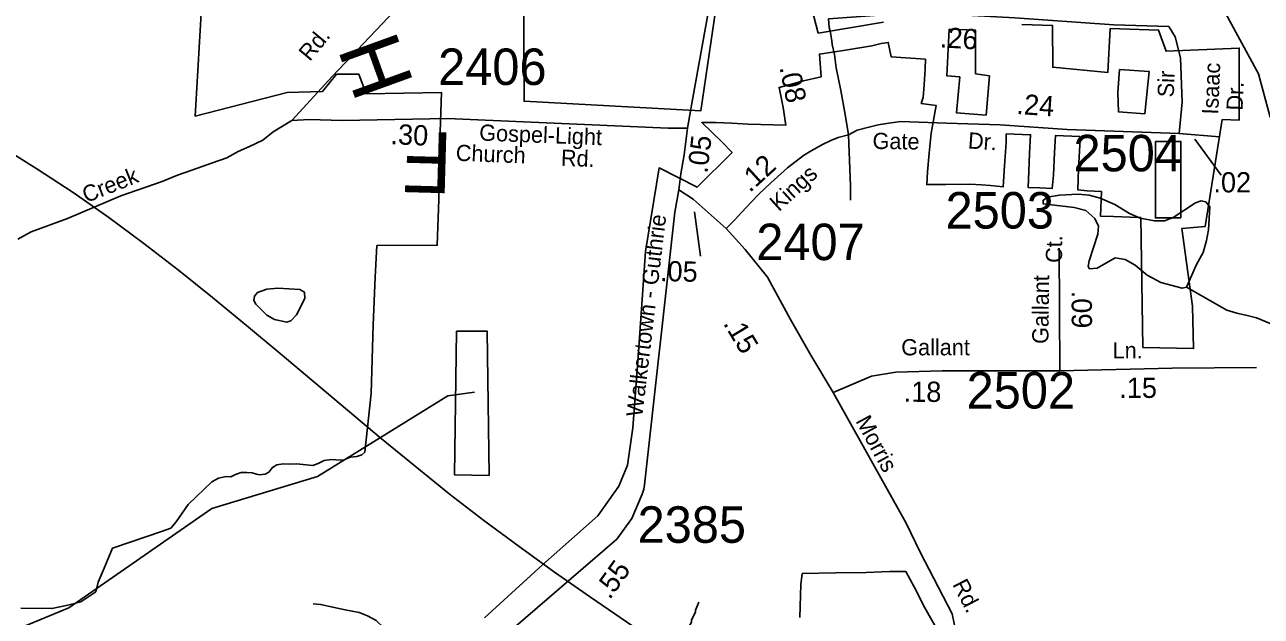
# Model space of a CAD drawing. Extents: x 1551653 to 1702041, y 811336 to 920032.
# Drawn here: x 1659345 to 1664354, y 872195 to 874589 of the extents above; entities that cross this region are included whole.
import ezdxf

# ---------------------------------------------------------------- set-up
doc = ezdxf.new("R2010")
doc.units = 0
for name, color, linetype in [('Old_Level_11', 7, 'Continuous'), ('Old_Level_17', 7, 'Continuous'), ('Old_Level_22', 7, 'Continuous'), ('Old_Level_3', 7, 'Continuous'), ('Old_Level_32', 7, 'Continuous'), ('Old_Level_35', 7, 'Continuous'), ('Old_Level_48', 7, 'Continuous'), ('Old_Level_49', 7, 'Continuous'), ('Old_Level_59', 7, 'Continuous'), ('Old_Level_62', 7, 'Continuous'), ('Old_Level_8', 7, 'Continuous')]:
    doc.layers.add(name, color=color, linetype=linetype)

msp = doc.modelspace()

# ---------------------------------------------------------------- linework, layer by layer
at = {"layer": 'Old_Level_11'}
for p, q in [((1664191.193, 873979.419), (1664084.573, 874126.111)), ((1662081.853, 873651.919), (1662058.284, 873831.158))]:
    msp.add_line(p, q, dxfattribs=at)
at = {"layer": 'Old_Level_3'}
for points in [[(1659244.072, 874098.861), (1659394.204, 874006.241), (1659541.334, 873909.575), (1659685.686, 873808.45), (1659827.66, 873703.498), (1659967.658, 873595.354), (1660106.082, 873484.648), (1660243.333, 873372.014), (1660379.814, 873258.084), (1660515.926, 873143.492), (1660652.07, 873028.87), (1660788.649, 872914.852), (1660926.065, 872802.069), (1661064.719, 872691.155), (1661205.013, 872582.741), (1661347.29, 872477.254), (1661491.374, 872374.183)], [(1661491.374, 872374.183), (1661636.815, 872272.919), (1661783.158, 872172.865), (1661929.953, 872073.424), (1662076.746, 871974), (1662223.084, 871873.995), (1662368.515, 871772.812), (1662512.586, 871669.854), (1662654.844, 871564.525), (1662797.018, 871458.057), (1662941.215, 871352.246), (1663085.161, 871245.396), (1663226.517, 871135.757), (1663362.944, 871021.578), (1663492.104, 870901.11), (1663611.66, 870772.602), (1663721.332, 870635.778), (1663828.006, 870495.611), (1663932.426, 870352.86), (1664034.535, 870207.72), (1664134.274, 870060.386), (1664231.586, 869911.051), (1664326.414, 869759.911), (1664418.701, 869607.161)]]:
    msp.add_lwpolyline(points, dxfattribs=at)
at = {"layer": 'Old_Level_32'}
for p, q in [((1664021.159, 874148.367), (1664184.916, 874135.449)), ((1663537.708, 873188.033), (1663534.739, 873684.71))]:
    msp.add_line(p, q, dxfattribs=at)
for points in [[(1660426.451, 874200.65), (1660591.791, 874381.036), (1660793.373, 874592.826), (1660959.678, 874769.316), (1661125.984, 874976.063), (1661231.814, 875097.086), (1661282.209, 875182.81), (1661312.447, 875243.321), (1661322.116, 875271.407), (1661342.614, 875305.209), (1661362.842, 875389.556), (1661423.317, 875903.902), (1661458.594, 876332.523), (1661484.178, 876644.107), (1661497.491, 876737.889)], [(1662029.427, 874170.658), (1662048.866, 874278.021), (1662142.168, 874795.967), (1662223.809, 875192.744), (1662225.752, 875293.883), (1662223.809, 875336.673), (1662219.89, 875366.477), (1662206.314, 875463.096), (1662196.595, 875540.895), (1662179.101, 875653.704), (1662171.325, 875690.66), (1662159.663, 875760.678), (1662134.393, 875865.899), (1662095.517, 876003.992), (1662031.473, 876193.106), (1661948.175, 876313.388), (1661872.001, 876393.556), (1661824.521, 876440.147), (1661773.194, 876488.043), (1661602.948, 876618.381), (1661497.491, 876737.889)], [(1662601.532, 874612.716), (1662825.526, 874628.765), (1663084.207, 874631.922), (1663355.507, 874616.136), (1663756.146, 874587.72), (1663980.126, 874581.405)], [(1662681.296, 874142.635), (1662667.872, 874225.64), (1662651.339, 874322.537), (1662632.445, 874414.706), (1662628.392, 874446.975), (1662625.035, 874468.252), (1662616.081, 874508.567), (1662613.842, 874524.246), (1662607.127, 874564.561), (1662604.102, 874577.775), (1662601.532, 874612.716)], [(1664021.159, 874148.367), (1664033.755, 874275.144), (1664027.445, 874455.112), (1664005.363, 874540.359), (1663980.126, 874581.405)], [(1662029.427, 874170.658), (1661951.675, 874170.658), (1661057.524, 874209.557), (1660630.719, 874200.65), (1660497.319, 874204.821), (1660426.451, 874200.65)], [(1659317.566, 873720.956), (1659371.76, 873750.154), (1659517.666, 873804.381), (1659734.44, 873896.148), (1659901.189, 873954.546), (1659963.72, 873979.574), (1660022.083, 874000.43), (1660105.457, 874029.629), (1660163.82, 874050.485), (1660209.676, 874075.513), (1660255.533, 874096.369), (1660309.726, 874121.396), (1660351.413, 874154.766), (1660426.451, 874200.65)], [(1661994.439, 873921.119), (1662002.215, 873985.304), (1662015.798, 874062.393), (1662029.427, 874170.658)], [(1662681.296, 874142.635), (1662717.471, 874161.831), (1662764.708, 874173.647), (1662802.498, 874183.101), (1662845.011, 874190.191), (1662892.249, 874197.281), (1663078.836, 874190.191), (1663296.127, 874183.101), (1663567.74, 874164.195), (1664021.159, 874148.367)], [(1662186.607, 873764.701), (1662219.398, 873796.416), (1662249.897, 873830.015), (1662288.562, 873871.452), (1662318.821, 873903.056), (1662367.574, 873948.489), (1662434.247, 874009.368), (1662499.13, 874059.022), (1662530.884, 874079.089), (1662576.008, 874104.173), (1662610.378, 874120.212), (1662640.43, 874131.806), (1662681.296, 874142.635)], [(1660780.878, 871462.45), (1660836.722, 871590.876), (1660857.574, 871648.256), (1660875.821, 871695.203), (1660891.461, 871734.327), (1660921.492, 871772), (1660971.177, 871832.763), (1661001.54, 871857.62), (1661037.423, 871890.764), (1661092.628, 871940.479), (1661286.063, 872113.286), (1661744.047, 872506.677), (1661803.732, 872590.635), (1661845.656, 872689.069), (1661852.484, 872709.941), (1661856.231, 872726.877), (1661978.889, 873829.705), (1661994.439, 873921.119)], [(1661994.439, 873921.119), (1662052.753, 873882.22), (1662186.607, 873764.701)], [(1662186.607, 873764.701), (1662262.911, 873679.178), (1662353.381, 873566.681), (1662446.592, 873396.563), (1662528.837, 873251.14), (1662620.215, 873100.722)], [(1662620.215, 873100.722), (1662775.572, 873166.081), (1662874.266, 873182.545), (1663060.688, 873188.033), (1663537.708, 873188.033)], [(1663537.708, 873188.033), (1663992.357, 873199.034), (1664335.044, 873201.779)], [(1662620.215, 873100.722), (1662915.103, 872572.066), (1662972.674, 872454.081), (1663101.525, 872204.392), (1663126.062, 872087.857), (1663126.062, 871884.813), (1663116.618, 871838.838), (1663112.257, 871781.893), (1663060.193, 871312.502), (1663060.193, 871235.675), (1663062.934, 871161.592), (1663093.091, 871040.863), (1663128.731, 870881.721), (1663176.627, 870704.408)]]:
    msp.add_lwpolyline(points, dxfattribs=at)
at = {"layer": 'Old_Level_35'}
for points in [[(1662681.296, 874142.635), (1662690.515, 873936.73), (1662689.734, 873878.712)], [(1660937.409, 871791.466), (1660883.267, 871876.6), (1660861.771, 871921.27), (1660851.938, 871946.472), (1660842.227, 871980.691), (1660833.08, 872032.705), (1660821.656, 872080.966), (1660807.798, 872127.672), (1660800.271, 872141.435), (1660793.546, 872155.179), (1660775.852, 872170.746), (1660768.985, 872177.492), (1660733.969, 872197.213), (1660699.419, 872210.523), (1660643.605, 872221.265), (1660543.786, 872242.708), (1660513.819, 872245.116)]]:
    msp.add_lwpolyline(points, dxfattribs=at)
at = {"layer": 'Old_Level_48'}
msp.add_line((1663873.928, 873282.562), (1663865.45, 873808.875), dxfattribs=at)
for points in [[(1660550.75, 874318.924), (1660407.813, 874313.99), (1660034.987, 874219.103), (1660082.508, 875029.399)], [(1661364.972, 874890.301), (1661367.564, 874279.248), (1662083.854, 874240.677), (1662157.719, 874746.373)], [(1662524.089, 874691.186), (1662559.227, 874554.852), (1662823.755, 874599.755)], [(1663239.617, 874222.96), (1663119.449, 874231.552), (1663132.324, 874377.618), (1663080.824, 874381.914), (1663089.407, 874570.941)], [(1663089.407, 874570.941), (1663196.7, 874566.645), (1663196.964, 874478.258), (1663196.7, 874390.506), (1663252.493, 874381.914), (1663239.617, 874222.96)], [(1663383.515, 874590.302), (1663508.694, 874585.575), (1663509.132, 874416.723), (1663732.301, 874395.242), (1663742.518, 874573.758), (1663938.303, 874567.085), (1663968.346, 874481.164), (1664264.474, 874494.052), (1664264.111, 874202.374), (1664195.995, 874205.08), (1664127.139, 873772.314), (1664032.721, 873763.721), (1664075.638, 873450.109), (1664079.93, 873278.266), (1663873.928, 873282.562)], [(1663865.45, 873808.875), (1663822.398, 873809.578), (1663756.007, 873812.626), (1663702.884, 873813.866), (1663707.447, 873913.863), (1663648.907, 873916.904), (1663610.906, 873921.127), (1663614.121, 874006.153), (1663618.635, 874100.759), (1663618.52, 874136.426), (1663520.503, 874141.152), (1663516.316, 874071.504), (1663511.838, 873980.49), (1663506.493, 873926.005), (1663457.008, 873929.04), (1663409.918, 873929.68), (1663412.356, 873996.143), (1663414.843, 874067.996), (1663419.177, 874143.439), (1663417.762, 874143.515), (1663320.926, 874147.06), (1663320.457, 874111.786), (1663313.528, 874017.183), (1663308.511, 873933.354), (1663256.635, 873938.787), (1663221.034, 873941.212), (1663173.954, 873943.049), (1663076.737, 873942.531), (1662998.84, 873941.996), (1663001.743, 873994.089), (1663008.492, 874069.532), (1663017.104, 874150.362), (1663037.043, 874262.064), (1662976.958, 874270.657), (1662984.047, 874294.695), (1662988.745, 874344.991), (1662992.977, 874409.656), (1662993.351, 874449.177), (1662913.699, 874454.633), (1662854.565, 874458.872), (1662842.65, 874517.038), (1662814.308, 874512.312), (1662776.517, 874502.859), (1662670.234, 874486.316), (1662563.951, 874469.772), (1662571.036, 874377.603), (1662500.18, 874361.059), (1662400.983, 874335.063), (1662417.292, 874254.453), (1662428.693, 874182.586), (1662377.375, 874183.229), (1662275.964, 874186.307), (1662208.973, 874189.955), (1662145.006, 874193.603), (1662087.631, 874192.452), (1662168.412, 874114.542), (1662210.278, 874071.993), (1662069.481, 873931.993), (1661914.529, 874009.137), (1661859.339, 873670.573), (1661829.297, 873245.263), (1661807.838, 872957.427), (1661786.38, 872807.065), (1661752.046, 872721.143), (1661666.211, 872600.854), (1661443.042, 872403.234), (1661206.998, 872188.432)], [(1663779.51, 874408.13), (1663773.513, 874314.581), (1663775.218, 874236.288), (1663882.511, 874227.696)], [(1663882.511, 874227.696), (1663899.678, 874399.539), (1663779.51, 874408.13)], [(1659329.681, 872227.997), (1659455.1, 872226.511), (1659520.258, 872240.126), (1659571.829, 872253.571), (1659632.643, 872294.572), (1659642.236, 872333.712), (1659666.255, 872390.103), (1659700.205, 872471.008), (1659776.838, 872495.742), (1659899.374, 872538.728), (1659936.759, 872551.389), (1659958.393, 872577.265), (1660007.432, 872646.772), (1660102.891, 872738.809), (1660130.338, 872753.783), (1660161.07, 872760.263), (1660180.227, 872759.892), (1660198.54, 872769.265), (1660221.847, 872776.263), (1660244.695, 872776.546), (1660265.719, 872775.591), (1660283.75, 872770.325), (1660294.318, 872767.409), (1660318.343, 872770.148), (1660333.612, 872777.655), (1660348.596, 872797.353), (1660366.896, 872807.336), (1660391.509, 872811.299), (1660415.607, 872810.991), (1660445.863, 872811.365), (1660512.706, 872805.492), (1660533.517, 872813.678), (1660558.579, 872824.964), (1660588.133, 872828.99), (1660622.165, 872826.365), (1660638.808, 872827.792), (1660662.65, 872838.455), (1660690.367, 872841.847), (1660711.22, 872848.206), (1660722.092, 872858.704), (1660748.923, 873095.987), (1660756.984, 873375.016), (1660764.829, 873566.623), (1660771.469, 873694.756), (1661016.026, 873696.35), (1661021.997, 873881.37), (1661022.679, 873889.752), (1661023.45, 874035.857), (1661033.779, 874313.99), (1660728.189, 874309.056), (1660698.3, 874388.816), (1660608.333, 874388.891), (1660550.75, 874318.924)], [(1664028.429, 873806.682), (1663925.428, 873806.682), (1663925.064, 873976.373), (1663925.428, 874115.998)], [(1663925.428, 874115.998), (1664028.429, 874115.998), (1664028.429, 873806.682)], [(1661226.684, 872764.046), (1661085.617, 872767.969), (1661093.454, 873348.497)], [(1661093.454, 873348.497), (1661131.476, 873348.971), (1661218.847, 873348.497), (1661226.684, 872764.046)], [(1662484.202, 872190.366), (1662489.074, 872323.295), (1662494.323, 872367.6), (1662494.323, 872367.6), (1662630.212, 872371.081), (1662754.011, 872372.773), (1662848.837, 872375.687), (1662914.65, 872375.634), (1662948.761, 872312.067), (1662991.387, 872229.353), (1663053.686, 872119.599)]]:
    msp.add_lwpolyline(points, dxfattribs=at)
at = {"layer": 'Old_Level_49'}
msp.add_line((1663873.928, 873282.562), (1663865.45, 873808.875), dxfattribs=at)
for points in [[(1660550.75, 874318.924), (1660407.813, 874313.99), (1660034.987, 874219.103), (1660082.508, 875029.399)], [(1661364.972, 874890.301), (1661367.564, 874279.248), (1662083.854, 874240.677), (1662157.719, 874746.373)], [(1662524.089, 874691.186), (1662559.227, 874554.852), (1662823.755, 874599.755)], [(1663239.617, 874222.96), (1663119.449, 874231.552), (1663132.324, 874377.618), (1663080.824, 874381.914), (1663089.407, 874570.941)], [(1663089.407, 874570.941), (1663196.7, 874566.645), (1663196.964, 874478.258), (1663196.7, 874390.506), (1663252.493, 874381.914), (1663239.617, 874222.96)], [(1663383.515, 874590.302), (1663508.694, 874585.575), (1663509.132, 874416.723), (1663732.301, 874395.242), (1663742.518, 874573.758), (1663938.303, 874567.085), (1663968.346, 874481.164), (1664264.474, 874494.052), (1664264.111, 874202.374), (1664195.995, 874205.08), (1664127.139, 873772.314), (1664032.721, 873763.721), (1664075.638, 873450.109), (1664079.93, 873278.266), (1663873.928, 873282.562)], [(1663865.45, 873808.875), (1663822.398, 873809.578), (1663756.007, 873812.626), (1663702.884, 873813.866), (1663707.447, 873913.863), (1663648.907, 873916.904), (1663610.906, 873921.127), (1663614.121, 874006.153), (1663618.635, 874100.759), (1663618.52, 874136.426), (1663520.503, 874141.152), (1663516.316, 874071.504), (1663511.838, 873980.49), (1663506.493, 873926.005), (1663457.008, 873929.04), (1663409.918, 873929.68), (1663412.356, 873996.143), (1663414.843, 874067.996), (1663419.177, 874143.439), (1663417.762, 874143.515), (1663320.926, 874147.06), (1663320.457, 874111.786), (1663313.528, 874017.183), (1663308.511, 873933.354), (1663256.635, 873938.787), (1663221.034, 873941.212), (1663173.954, 873943.049), (1663076.737, 873942.531), (1662998.84, 873941.996), (1663001.743, 873994.089), (1663008.492, 874069.532), (1663017.104, 874150.362), (1663037.043, 874262.064), (1662976.958, 874270.657), (1662984.047, 874294.695), (1662988.745, 874344.991), (1662992.977, 874409.656), (1662993.351, 874449.177), (1662913.699, 874454.633), (1662854.565, 874458.872), (1662842.65, 874517.038), (1662814.308, 874512.312), (1662776.517, 874502.859), (1662670.234, 874486.316), (1662563.951, 874469.772), (1662571.036, 874377.603), (1662500.18, 874361.059), (1662400.983, 874335.063), (1662417.292, 874254.453), (1662428.693, 874182.586), (1662377.375, 874183.229), (1662275.964, 874186.307), (1662208.973, 874189.955), (1662145.006, 874193.603), (1662087.631, 874192.452), (1662168.412, 874114.542), (1662210.278, 874071.993), (1662069.481, 873931.993), (1661914.529, 874009.137), (1661859.339, 873670.573), (1661829.297, 873245.263), (1661807.838, 872957.427), (1661786.38, 872807.065), (1661752.046, 872721.143), (1661666.211, 872600.854), (1661443.042, 872403.234), (1661206.998, 872188.432)], [(1663779.51, 874408.13), (1663773.513, 874314.581), (1663775.218, 874236.288), (1663882.511, 874227.696)], [(1663882.511, 874227.696), (1663899.678, 874399.539), (1663779.51, 874408.13)], [(1659329.681, 872227.997), (1659455.1, 872226.511), (1659520.258, 872240.126), (1659571.829, 872253.571), (1659632.643, 872294.572), (1659642.236, 872333.712), (1659666.255, 872390.103), (1659700.205, 872471.008), (1659776.838, 872495.742), (1659899.374, 872538.728), (1659936.759, 872551.389), (1659958.393, 872577.265), (1660007.432, 872646.772), (1660102.891, 872738.809), (1660130.338, 872753.783), (1660161.07, 872760.263), (1660180.227, 872759.892), (1660198.54, 872769.265), (1660221.847, 872776.263), (1660244.695, 872776.546), (1660265.719, 872775.591), (1660283.75, 872770.325), (1660294.318, 872767.409), (1660318.343, 872770.148), (1660333.612, 872777.655), (1660348.596, 872797.353), (1660366.896, 872807.336), (1660391.509, 872811.299), (1660415.607, 872810.991), (1660445.863, 872811.365), (1660512.706, 872805.492), (1660533.517, 872813.678), (1660558.579, 872824.964), (1660588.133, 872828.99), (1660622.165, 872826.365), (1660638.808, 872827.792), (1660662.65, 872838.455), (1660690.367, 872841.847), (1660711.22, 872848.206), (1660722.092, 872858.704), (1660748.923, 873095.987), (1660756.984, 873375.016), (1660764.829, 873566.623), (1660771.469, 873694.756), (1661016.026, 873696.35), (1661021.997, 873881.37), (1661022.679, 873889.752), (1661023.45, 874035.857), (1661033.779, 874313.99), (1660728.189, 874309.056), (1660698.3, 874388.816), (1660608.333, 874388.891), (1660550.75, 874318.924)], [(1664028.429, 873806.682), (1663925.428, 873806.682), (1663925.064, 873976.373), (1663925.428, 874115.998)], [(1663925.428, 874115.998), (1664028.429, 874115.998), (1664028.429, 873806.682)], [(1661226.684, 872764.046), (1661085.617, 872767.969), (1661093.454, 873348.497)], [(1661093.454, 873348.497), (1661131.476, 873348.971), (1661218.847, 873348.497), (1661226.684, 872764.046)], [(1662484.202, 872190.366), (1662489.074, 872323.295), (1662494.323, 872367.6), (1662494.323, 872367.6), (1662630.212, 872371.081), (1662754.011, 872372.773), (1662848.837, 872375.687), (1662914.65, 872375.634), (1662948.761, 872312.067), (1662991.387, 872229.353), (1663053.686, 872119.599)]]:
    msp.add_lwpolyline(points, dxfattribs=at)
at = {"layer": 'Old_Level_59'}
for points in [[(1664390.331, 874214.541), (1664342.349, 874389.451), (1664024.314, 874977.028)], [(1658037.305, 870640.996), (1658095.233, 870656.273), (1658584.282, 871092.623), (1658906.316, 871562.09), (1659103.269, 871984.908), (1659288.328, 872132.032), (1659523.318, 872229.022), (1660103.308, 872630.924), (1660530.329, 872760.107), (1661059.363, 873087.473), (1661167.323, 873101.621)]]:
    msp.add_lwpolyline(points, dxfattribs=at)
at = {"layer": 'Old_Level_62'}
for points in [[(1664051.74, 873526.648), (1664091.007, 873618.204), (1664118.177, 873667.519), (1664132.53, 873716.014), (1664140.527, 873758.255), (1664146.064, 873852.476), (1664129.352, 873871.751), (1664110.385, 873876.262), (1664087.009, 873868.163), (1663997.298, 873809.108), (1663962.234, 873795.779), (1663920.916, 873795.369), (1663864.014, 873805.724), (1663819.826, 873824.281), (1663760.976, 873861.191), (1663701.101, 873886.412), (1663656.809, 873898.715), (1663612.416, 873902.509), (1663536.136, 873899.33), (1663487.334, 873891.641), (1663470.212, 873878.108), (1663470.109, 873864.267), (1663595.806, 873849.81), (1663643.276, 873837.507), (1663679.775, 873804.084), (1663694.231, 873774.249), (1663691.668, 873741.44), (1663656.297, 873632.865), (1663652.811, 873610.72), (1663658.04, 873601.082), (1663688.695, 873603.85), (1663762.309, 873645.168), (1663802.396, 873638.197), (1663843.407, 873615.333), (1663891.491, 873575.553), (1663947.163, 873545.103), (1664033.695, 873522.65), (1664051.74, 873526.648)], [(1660445.334, 873414.736), (1660479.476, 873480.763), (1660478.553, 873506.189), (1660459.381, 873516.749), (1660370.593, 873522.901), (1660325.174, 873518.082), (1660288.06, 873504.651), (1660275.756, 873489.785), (1660272.578, 873473.483), (1660280.78, 873457.592), (1660326.199, 873414.018), (1660357.367, 873396.589), (1660407.4, 873385.003), (1660423.189, 873390.232), (1660445.334, 873414.736)], [(1664051.74, 873526.648), (1664214.804, 873433.318), (1664255.075, 873420.916), (1664296.19, 873411.878), (1664334.124, 873403.163), (1664654.336, 873270.277)], [(1662075.293, 872251.783), (1662062.785, 872220), (1662062.683, 872212.003), (1662046.176, 872180.322), (1662046.074, 872172.325), (1662031.515, 872140.542), (1662027.106, 872116.654), (1662008.652, 872084.973), (1662004.243, 872060.982), (1661985.378, 872005.31), (1661977.074, 871989.521), (1661972.562, 871957.533), (1661964.155, 871933.747), (1661957.183, 871869.873), (1661956.466, 871829.888), (1661963.643, 871777.702), (1661987.326, 871718.135)]]:
    msp.add_lwpolyline(points, dxfattribs=at)

# ---------------------------------------------------------------- texts
at = {"layer": 'Old_Level_11'}
for s, height, rotation, p in [('Rd.', 65.6167, 50.24565, (1660499.659, 874437.523)), ('Isaac', 65.6167, 87.655469, (1664179.473, 874224.37)), ('Sir', 65.6167, 87.655469, (1663999.188, 874294.026)), ('Dr.', 65.6167, 87.655469, (1664278.177, 874240.452)), ('Gospel-Light', 65.61666, 357.806497, (1661185.132, 874120.285)), ('Gate', 65.6167, 359.189597, (1662779.05, 874086.24)), ('Dr.', 65.6167, 356.084114, (1663164.309, 874088.415)), ('Church', 65.6167, 357.806497, (1661090.277, 874038.334)), ('Rd.', 65.6167, 357.806497, (1661516.096, 874018.227)), ('Kings', 65.6167, 42.399175, (1662399.763, 873830.207)), ('Creek', 65.6167, 21.685211, (1659594.096, 873866.764)), ('Walkertown - Guthrie', 65.61666, 83.191033, (1661846.247, 872999.43)), ('Ct.', 65.6167, 89.273511, (1663546.525, 873624.494)), ('Gallant', 65.6167, 89.273511, (1663491.472, 873296.788)), ('Gallant', 65.6167, 0.022803, (1662895.637, 873250.803)), ('Ln.', 65.6167, 0.125489, (1663751.929, 873238.146)), ('Morris', 65.6167, 298.523183, (1662708.958, 872985.423)), ('Rd.', 65.6167, 297.105517, (1663101.51, 872324.396))]:
    msp.add_text(s, height=height, rotation=rotation, dxfattribs=at).set_placement(p)
at = {"layer": 'Old_Level_17'}
for s, rotation, p in [('.26', 356.669792, (1663050.66, 874497.407)), ('.08', 281.5849, (1662401.914, 874416.302)), ('.24', 356.018147, (1663360.484, 874227.989)), ('.30', 357.508972, (1660825.405, 874105.794)), ('.05', 83.382928, (1662110.37, 873984.952)), ('.12', 42.399175, (1662282.264, 873906.968)), ('.05', 358.805781, (1661917.739, 873551.354)), ('.09', 270.342417, (1663585.478, 873512.238)), ('.15', 301.036456, (1662172.611, 873379.961)), ('.15', 0.125492, (1663778.941, 873078.373)), ('.18', 359.714331, (1662905.331, 873063.059)), ('.55', 54.591514, (1661714.682, 872259.246))]:
    msp.add_text(s, height=82.0208, rotation=rotation, dxfattribs=at).set_placement(p)
msp.add_text('.02', height=82.0208, dxfattribs=at).set_placement((1664160.233, 873910.161))
at = {"layer": 'Old_Level_22'}
for s, rotation, p in [('H', 289.889828, (1660610.993, 874490.97)), ('F', 178.407461, (1661080.023, 874152.138))]:
    msp.add_text(s, height=246.062, rotation=rotation, dxfattribs=at).set_placement(p)
at = {"layer": 'Old_Level_8'}
for s, p in [('2406', (1661019.566, 874344.934)), ('2504', (1663593.362, 873995.47)), ('2503', (1663075.019, 873763.998)), ('2407', (1662308.372, 873636.13)), ('2502', (1663160.343, 873035.637)), ('2385', (1661827.59, 872492.365))]:
    msp.add_text(s, height=147.6375, dxfattribs=at).set_placement(p)

doc.saveas('drawing.dxf')
